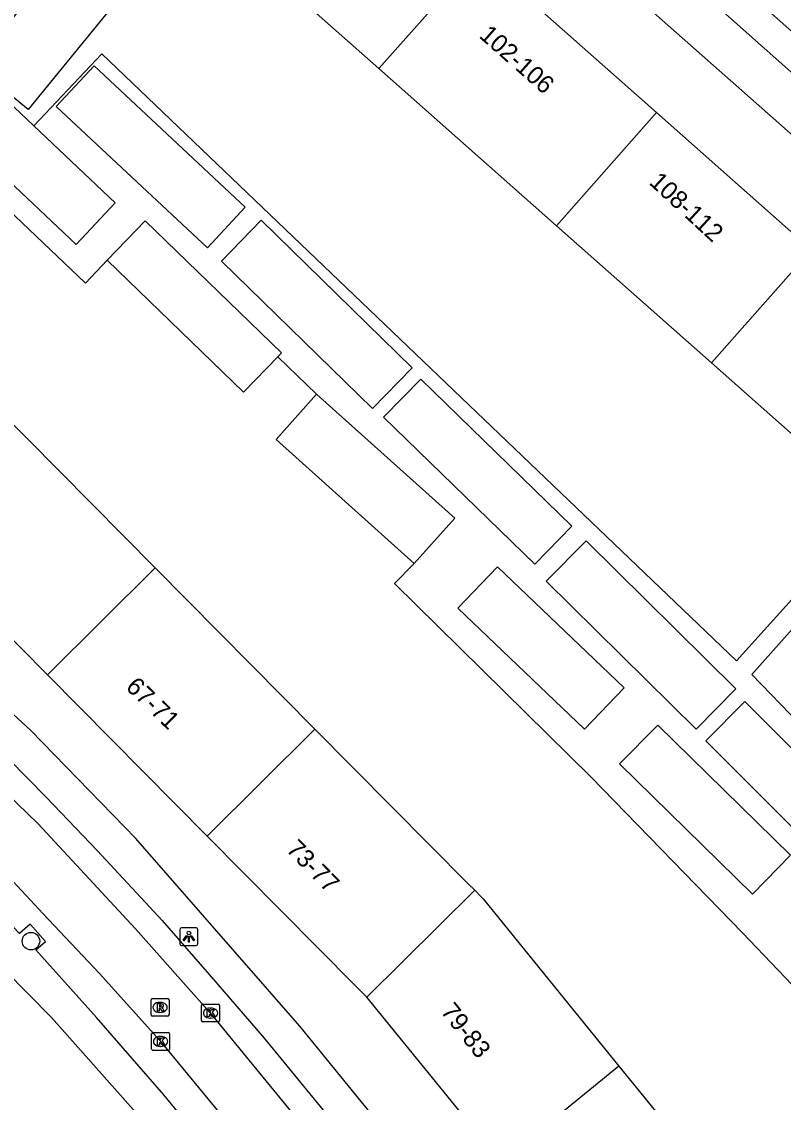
# Model space of a CAD drawing. Extents: x 162074 to 163034, y 381824 to 382557.
# Drawn here: x 162655.4 to 162697.9, y 382070.3 to 382130.6 of the extents above; entities that cross this region are included whole.
import ezdxf

# ---------------------------------------------------------------- set-up
doc = ezdxf.new("R2010")
doc.units = 0
for name, color, linetype in [('IMGEO_Boom', 7, 'Continuous'), ('IMGEO_Kolk', 7, 'Continuous'), ('IMGEO_Lichtpunt', 7, 'Continuous'), ('IMGEO_Pand', 7, 'Continuous'), ('IMGEO_Pand_nummerreeks', 7, 'Continuous'), ('IMGEO_Rijbaan_lokaal_open', 7, 'Continuous'), ('IMGEO_Rioolput', 7, 'Continuous'), ('IMGEO_Voetpad_open', 7, 'Continuous')]:
    doc.layers.add(name, color=color, linetype=linetype)

msp = doc.modelspace()

# ---------------------------------------------------------------- linework, layer by layer
at = {"layer": 'IMGEO_Boom'}
msp.add_circle((162655.954, 382079.334), 0.489, dxfattribs=at)
at = {"layer": 'IMGEO_Kolk'}
for p, q in [((162665.472, 382074.9), (162665.472, 382075.752)), ((162665.547, 382075.826), (162666.399, 382075.826)), ((162665.96, 382075.606), (162665.985, 382075.606)), ((162666.473, 382075.752), (162666.473, 382074.9)), ((162666.399, 382074.826), (162665.547, 382074.826)), ((162665.983, 382075.046), (162665.958, 382075.046)), ((162662.762, 382074.242), (162663.614, 382074.242)), ((162662.687, 382073.316), (162662.687, 382074.168)), ((162663.175, 382074.022), (162663.2, 382074.022)), ((162663.688, 382074.168), (162663.688, 382073.316)), ((162663.614, 382073.242), (162662.762, 382073.242)), ((162663.198, 382073.462), (162663.173, 382073.462))]:
    msp.add_line(p, q, dxfattribs=at)
for points in [[(162665.472, 382074.9), (162665.472, 382075.752)], [(162665.547, 382075.826), (162666.399, 382075.826)], [(162665.793, 382075.526), (162665.916, 382075.526), (162665.916, 382075.375), (162666.046, 382075.526), (162666.21, 382075.526), (162666.064, 382075.375), (162666.217, 382075.126), (162666.065, 382075.126), (162665.98, 382075.29), (162665.916, 382075.223), (162665.916, 382075.126), (162665.793, 382075.126), (162665.793, 382075.526)], [(162666.473, 382075.752), (162666.473, 382074.9)], [(162666.399, 382074.826), (162665.547, 382074.826)], [(162662.762, 382074.242), (162663.614, 382074.242)], [(162662.687, 382073.316), (162662.687, 382074.168)], [(162663.008, 382073.942), (162663.131, 382073.942), (162663.131, 382073.791), (162663.261, 382073.942), (162663.425, 382073.942), (162663.279, 382073.791), (162663.432, 382073.542), (162663.28, 382073.542), (162663.195, 382073.706), (162663.131, 382073.639), (162663.131, 382073.542), (162663.008, 382073.542), (162663.008, 382073.942)], [(162663.688, 382074.168), (162663.688, 382073.316)], [(162663.614, 382073.242), (162662.762, 382073.242)]]:
    msp.add_lwpolyline(points, dxfattribs=at)
for centre, start, end in [((162665.549, 382075.75), 91.55205, 178.44795), ((162665.549, 382075.75), 91.55205, 178.44795), ((162666.397, 382075.75), 1.55205, 88.44795), ((162666.397, 382075.75), 1.55205, 88.44795), ((162665.549, 382074.902), 181.55205, 268.44795), ((162665.549, 382074.902), 181.55205, 268.44795), ((162666.397, 382074.902), 271.55205, 358.44795), ((162666.397, 382074.902), 271.55205, 358.44795), ((162662.764, 382074.166), 91.55205, 178.44795), ((162662.764, 382074.166), 91.55205, 178.44795), ((162663.612, 382074.166), 1.55205, 88.44795), ((162663.612, 382074.166), 1.55205, 88.44795), ((162662.764, 382073.318), 181.55205, 268.44795), ((162662.764, 382073.318), 181.55205, 268.44795), ((162663.612, 382073.318), 271.55205, 358.44795), ((162663.612, 382073.318), 271.55205, 358.44795)]:
    msp.add_arc(centre, 0.0765, start, end, dxfattribs=at)
for centre, major_axis, ratio, start_param, end_param in [((162665.959, 382075.326), (-0.387, 0.002), 0.722429, 4.712389, 7.853982), ((162665.984, 382075.326), (-0.39, 0.002), 0.717154, 1.570796, 4.712389), ((162663.174, 382073.742), (-0.387, 0.002), 0.722429, 4.712389, 7.853982), ((162663.199, 382073.742), (-0.39, 0.002), 0.717154, 1.570796, 4.712389)]:
    msp.add_ellipse(centre, major_axis=major_axis, ratio=ratio, start_param=start_param, end_param=end_param, dxfattribs=at)
at = {"layer": 'IMGEO_Lichtpunt'}
for p, q in [((162664.267, 382079.987), (162664.267, 382079.18)), ((162664.267, 382079.987), (162664.267, 382079.18)), ((162665.169, 382080.082), (162664.361, 382080.082)), ((162665.169, 382080.082), (162664.361, 382080.082)), ((162665.263, 382079.18), (162665.263, 382079.987)), ((162665.263, 382079.18), (162665.263, 382079.987)), ((162664.361, 382079.086), (162665.169, 382079.086)), ((162664.361, 382079.086), (162665.169, 382079.086))]:
    msp.add_line(p, q, dxfattribs=at)
for points in [[(162664.641, 382079.651), (162664.68, 382079.623), (162664.492, 382079.361), (162664.454, 382079.388), (162664.641, 382079.651)], [(162664.853, 382079.623), (162664.891, 382079.65), (162665.078, 382079.388), (162665.039, 382079.36), (162664.853, 382079.623)], [(162664.743, 382079.603), (162664.79, 382079.603), (162664.79, 382079.281), (162664.743, 382079.281), (162664.743, 382079.603)]]:
    msp.add_lwpolyline(points, dxfattribs=at)
msp.add_circle((162664.766, 382079.785), 0.0994, dxfattribs=at)
for centre, start, end in [((162664.361, 382079.987), 90, 180), ((162664.361, 382079.987), 90, 180), ((162665.169, 382079.987), 0, 90), ((162665.169, 382079.987), 0, 90), ((162664.361, 382079.18), 180, 270), ((162664.361, 382079.18), 180, 270), ((162665.169, 382079.18), 270, 0), ((162665.169, 382079.18), 270, 360)]:
    msp.add_arc(centre, 0.0946, start, end, dxfattribs=at)
at = {"layer": 'IMGEO_Pand'}
for points in [[(162668.487, 382141.258), (162655.798, 382125.717), (162652.785, 382128.177), (162655.345, 382131.311)], [(162675.365, 382127.992), (162665.837, 382136.425), (162668.114, 382138.997), (162669.4, 382140.45)], [(162675.365, 382127.992), (162680.955, 382134.307)], [(162680.955, 382134.307), (162690.858, 382125.541)], [(162650.6, 382125.629), (162652.789, 382127.946), (162656.116, 382124.803)], [(162657.369, 382125.891), (162659.48, 382128.148), (162667.91, 382120.264), (162665.799, 382118.006), (162657.369, 382125.891)], [(162685.27, 382119.227), (162675.365, 382127.992)], [(162656.116, 382124.803), (162660.66, 382120.51), (162658.471, 382118.193), (162650.6, 382125.629)], [(162685.27, 382119.227), (162690.858, 382125.541)], [(162690.858, 382125.541), (162699.498, 382117.893)], [(162660.208, 382117.312), (162662.329, 382119.506), (162669.941, 382112.142), (162669.735, 382111.929)], [(162675.009, 382109.031), (162666.58, 382117.263), (162668.797, 382119.534), (162677.227, 382111.302), (162675.009, 382109.031)], [(162693.91, 382111.58), (162685.27, 382119.227)], [(162699.498, 382117.893), (162693.91, 382111.58)], [(162669.735, 382111.929), (162667.819, 382109.949), (162660.208, 382117.312)], [(162703.028, 382103.511), (162693.91, 382111.58)], [(162675.629, 382108.56), (162677.697, 382110.684), (162686.127, 382102.478), (162684.059, 382100.354), (162675.629, 382108.56)], [(162677.34, 382100.403), (162669.629, 382107.32), (162671.891, 382109.842)], [(162671.891, 382109.842), (162679.602, 382102.924), (162677.34, 382100.403)], [(162653.978, 382109.137), (162662.888, 382100.149)], [(162656.873, 382094.187), (162647.964, 382103.176)], [(162684.704, 382099.411), (162686.922, 382101.656), (162695.277, 382093.4), (162693.059, 382091.155), (162684.704, 382099.411)], [(162656.873, 382094.187), (162662.888, 382100.149)], [(162662.888, 382100.149), (162671.798, 382091.16)], [(162686.836, 382091.155), (162679.77, 382097.899), (162681.975, 382100.21), (162689.041, 382093.466), (162686.836, 382091.155)], [(162665.783, 382085.198), (162656.873, 382094.187)], [(162693.604, 382090.511), (162695.786, 382092.692), (162704.042, 382084.436), (162701.861, 382082.254), (162693.604, 382090.511)], [(162671.798, 382091.16), (162665.783, 382085.198)], [(162671.798, 382091.16), (162680.35, 382082.533), (162680.708, 382082.172)], [(162688.794, 382089.221), (162690.916, 382091.387), (162698.329, 382084.122), (162696.208, 382081.957), (162688.794, 382089.221)], [(162674.693, 382076.209), (162674.04, 382076.868), (162665.783, 382085.198)], [(162674.693, 382076.209), (162680.708, 382082.172)], [(162680.708, 382082.172), (162681.066, 382081.811), (162681.174, 382081.702), (162688.757, 382072.369)], [(162682.179, 382067.01), (162674.693, 382076.209)], [(162688.757, 382072.369), (162682.179, 382067.01)], [(162688.757, 382072.369), (162696.756, 382062.525)]]:
    msp.add_lwpolyline(points, dxfattribs=at)
at = {"layer": 'IMGEO_Rijbaan_lokaal_open'}
for points in [[(162632.463, 382107.512), (162633.363, 382106.764), (162637.528, 382103.355), (162640.492, 382100.753), (162643.616, 382097.962), (162645.88, 382095.919), (162649.953, 382092.047), (162656.352, 382085.883), (162661.786, 382080.023), (162665.941, 382075.363), (162670.915, 382069.283), (162677.257, 382061.594), (162690.501, 382045.455), (162700.991, 382032.398)], [(162700.837, 382027.518), (162688.141, 382043.258), (162674.967, 382059.407), (162668.985, 382066.736), (162663.312, 382073.605), (162659.777, 382077.535), (162656.64, 382080.856), (162652.505, 382085.285), (162648.402, 382089.208), (162644.268, 382093.096), (162641.364, 382095.768), (162638.389, 382098.519), (162635.285, 382101.121), (162630.556, 382105.1)]]:
    msp.add_lwpolyline(points, dxfattribs=at)
at = {"layer": 'IMGEO_Rioolput'}
for p, q in [((162662.657, 382075.216), (162662.657, 382076.068)), ((162662.732, 382076.142), (162663.584, 382076.142)), ((162663.658, 382076.068), (162663.658, 382075.216)), ((162663.145, 382075.922), (162663.17, 382075.922)), ((162663.584, 382075.142), (162662.732, 382075.142)), ((162663.168, 382075.362), (162663.143, 382075.362))]:
    msp.add_line(p, q, dxfattribs=at)
for points in [[(162662.657, 382075.216), (162662.657, 382076.068)], [(162662.732, 382076.142), (162663.584, 382076.142)], [(162663.658, 382076.068), (162663.658, 382075.216)], [(162663.246, 382075.84), (162662.994, 382075.842), (162662.994, 382075.442)], [(162662.994, 382075.442), (162663.118, 382075.442), (162663.118, 382075.604), (162663.129, 382075.604)], [(162663.172, 382075.761), (162663.118, 382075.761), (162663.118, 382075.68)], [(162663.118, 382075.68), (162663.17, 382075.68)], [(162663.176, 382075.575), (162663.247, 382075.442), (162663.387, 382075.442), (162663.322, 382075.568)], [(162663.584, 382075.142), (162662.732, 382075.142)]]:
    msp.add_lwpolyline(points, dxfattribs=at)
for centre, radius, start, end in [((162662.734, 382076.066), 0.0765, 91.55205, 178.44795), ((162662.734, 382076.066), 0.0765, 91.55205, 178.44795), ((162663.582, 382076.066), 0.0765, 1.55205, 88.44795), ((162663.582, 382076.066), 0.0765, 1.55205, 88.44795), ((162663.128, 382075.551), 0.0533, 26.02933, 88.69889), ((162663.154, 382075.869), 0.19, 274.7715, 282.96867), ((162663.178, 382075.665), 0.0964, 77.00612, 93.18647), ((162663.192, 382075.722), 0.0378, 276.66336, 79.67722), ((162663.245, 382075.73), 0.109, 350.36119, 89.41601), ((162663.243, 382075.73), 0.112, 277.58423, 350.98172), ((162663.227, 382075.515), 0.108, 29.51342, 73.79051), ((162662.734, 382075.218), 0.0765, 181.55205, 268.44795), ((162662.734, 382075.218), 0.0765, 181.55205, 268.44795), ((162663.582, 382075.218), 0.0765, 271.55205, 358.44795), ((162663.582, 382075.218), 0.0765, 271.55205, 358.44795)]:
    msp.add_arc(centre, radius, start, end, dxfattribs=at)
for centre, major_axis, ratio, start_param, end_param in [((162663.144, 382075.642), (-0.387, 0.002), 0.722429, 4.712389, 7.853982), ((162663.169, 382075.642), (-0.39, 0.002), 0.717154, 1.570796, 4.712389)]:
    msp.add_ellipse(centre, major_axis=major_axis, ratio=ratio, start_param=start_param, end_param=end_param, dxfattribs=at)
at = {"layer": 'IMGEO_Voetpad_open'}
for points in [[(162677.984, 382145.9), (162679.08, 382147.146), (162704.776, 382124.439), (162703.642, 382123.116), (162677.984, 382145.9)], [(162674.032, 382145.847), (162749.277, 382079.405)], [(162656.116, 382124.803), (162659.911, 382128.82), (162695.315, 382094.976), (162703.028, 382103.511)], [(162645.068, 382118.126), (162650.729, 382123.889), (162658.996, 382116.036), (162660.208, 382117.312)], [(162669.735, 382111.929), (162671.891, 382109.842)], [(162703.978, 382035.693), (162703.148, 382035.093), (162670.958, 382074.601), (162661.799, 382085.06), (162655.945, 382091.08), (162647.911, 382098.48), (162636.114, 382108.989), (162636.712, 382109.62)], [(162635.74, 382107.124), (162640.854, 382102.64), (162644.714, 382099.239), (162647.612, 382096.578), (162649.653, 382094.474), (162652.644, 382091.575), (162656.8, 382087.366), (162659.676, 382084.366), (162663.274, 382080.489), (162666.276, 382077.044), (162668.961, 382073.917), (162672.089, 382070.116), (162681.677, 382058.36), (162700.333, 382035.494)], [(162740.929, 382069.968), (162729.718, 382058.893), (162710.696, 382079.187), (162696.169, 382094.204), (162703.821, 382102.808)], [(162667.941, 382065.186), (162663.369, 382070.766), (162659.607, 382075.075), (162656.237, 382078.851), (162656.759, 382079.319), (162655.91, 382080.286), (162655.325, 382079.766), (162651.474, 382083.796), (162648.23, 382087.064), (162644.155, 382091.205), (162644.665, 382091.699), (162643.677, 382092.616), (162643.244, 382092.033), (162640.32, 382094.708), (162637.093, 382097.472), (162634.169, 382100.02), (162631.713, 382102.096)], [(162709.893, 382008.991), (162697.016, 382024.713), (162697.896, 382025.512), (162662.101, 382069.449), (162657.097, 382075.079), (162644.151, 382088.188), (162639.153, 382092.704), (162629.902, 382100.628)], [(162677.34, 382100.403), (162676.239, 382099.284), (162687.209, 382088.488), (162695.647, 382079.796), (162701.613, 382073.544), (162702.798, 382074.675)]]:
    msp.add_lwpolyline(points, dxfattribs=at)

# ---------------------------------------------------------------- texts
at = {"layer": 'IMGEO_Pand_nummerreeks'}
for s, rotation, p in [('102-106', 318.54868, (162680.908, 382129.767)), ('108-112', 317.27045, (162690.392, 382121.589)), ('67-71', 315.70155, (162661.192, 382093.447)), ('73-77', 314.53419, (162670.141, 382084.396)), ('79-83', 308.33334, (162678.774, 382075.4))]:
    msp.add_text(s, height=1, rotation=rotation, dxfattribs=at).set_placement(p)

doc.saveas('drawing.dxf')
